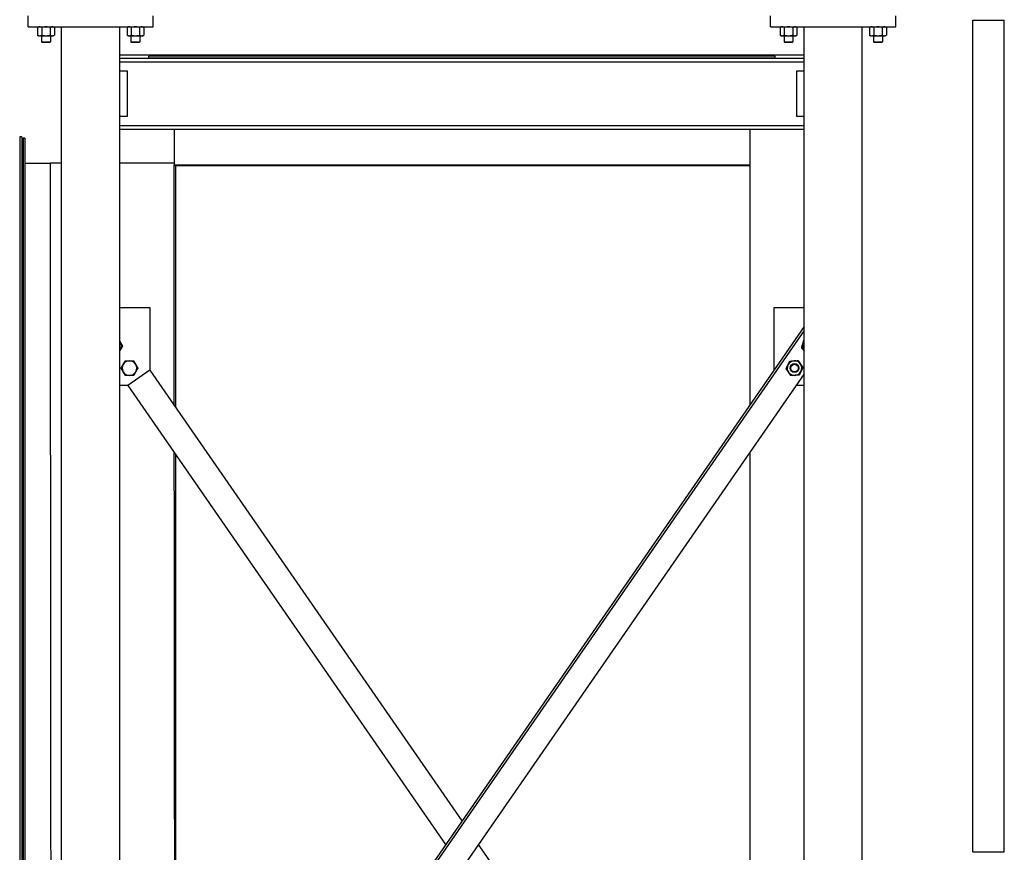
# Model space of a CAD drawing. Header units: inches. Extents: x 36 to 1719, y -84 to 1122.
# Tile 450 of 558: x 1473 to 1583, y 312 to 405. Entities that reach past the tile are written whole.
import ezdxf

# ---------------------------------------------------------------- set-up
doc = ezdxf.new("R2010")
doc.units = ezdxf.units.IN
doc.header["$LTSCALE"] = 48
doc.header["$MEASUREMENT"] = 0
doc.layers.add('Visible (ANSI)', color=7, linetype='Continuous', lineweight=30)

msp = doc.modelspace()

# ---------------------------------------------------------------- linework, layer by layer
at = {"layer": 'Visible (ANSI)'}
for p, q in [((1474.09812, 404.61139), (1474.09812, 405.86139)), ((1488.09812, 404.61139), (1488.09812, 405.86139)), ((1557.09812, 404.61139), (1557.09812, 405.86139)), ((1571.09812, 404.61139), (1571.09812, 405.86139)), ((1579.71812, 312.35539), (1579.71812, 405.36139)), ((1579.71812, 405.36139), (1583.21812, 405.36139)), ((1583.21812, 312.35539), (1583.21812, 405.36139)), ((1474.09812, 404.61139), (1488.09812, 404.61139)), ((1475.28562, 404.61139), (1475.15993, 404.55278)), ((1475.15993, 404.55278), (1475.15993, 403.686)), ((1475.62902, 404.55278), (1475.62902, 403.686)), ((1476.56722, 404.55278), (1476.56722, 403.686)), ((1476.91062, 404.61139), (1477.03631, 404.55278)), ((1477.03631, 404.55278), (1477.03631, 403.686)), ((1477.84812, 243.67389), (1477.84812, 404.61139)), ((1484.34812, 243.67389), (1484.34812, 404.61139)), ((1485.28562, 404.61139), (1485.15993, 404.55278)), ((1485.15993, 404.55278), (1485.15993, 403.686)), ((1485.62902, 404.55278), (1485.62902, 403.686)), ((1486.56722, 404.55278), (1486.56722, 403.686)), ((1486.91062, 404.61139), (1487.03631, 404.55278)), ((1487.03631, 404.55278), (1487.03631, 403.686)), ((1557.09812, 404.61139), (1571.09812, 404.61139)), ((1558.28562, 404.61139), (1558.15993, 404.55278)), ((1558.15993, 404.55278), (1558.15993, 403.686)), ((1558.62902, 404.55278), (1558.62902, 403.686)), ((1559.56722, 404.55278), (1559.56722, 403.686)), ((1559.91062, 404.61139), (1560.03631, 404.55278)), ((1560.03631, 404.55278), (1560.03631, 403.686)), ((1560.84812, 243.67389), (1560.84812, 404.61139)), ((1567.34812, 243.67389), (1567.34812, 404.61139)), ((1568.28562, 404.61139), (1568.15993, 404.55278)), ((1568.15993, 404.55278), (1568.15993, 403.686)), ((1568.62902, 404.55278), (1568.62902, 403.686)), ((1569.56722, 404.55278), (1569.56722, 403.686)), ((1569.91062, 404.61139), (1570.03631, 404.55278)), ((1570.03631, 404.55278), (1570.03631, 403.686)), ((1475.28562, 403.62739), (1475.15993, 403.686)), ((1475.28562, 403.62739), (1475.39447, 403.62739)), ((1475.39447, 403.62739), (1476.09812, 403.62739)), ((1475.59812, 403.62739), (1475.59812, 402.93808)), ((1475.6748, 402.86139), (1475.59812, 402.93808)), ((1475.59812, 402.93808), (1476.59812, 402.93808)), ((1476.52143, 402.86139), (1475.6748, 402.86139)), ((1476.09812, 403.62739), (1476.80177, 403.62739)), ((1476.52143, 402.86139), (1476.59812, 402.93808)), ((1476.59812, 403.62739), (1476.59812, 402.93808)), ((1476.80177, 403.62739), (1476.91062, 403.62739)), ((1476.91062, 403.62739), (1477.03631, 403.686)), ((1485.28562, 403.62739), (1485.15993, 403.686)), ((1485.28562, 403.62739), (1485.39447, 403.62739)), ((1485.39447, 403.62739), (1486.09812, 403.62739)), ((1485.59812, 403.62739), (1485.59812, 402.93808)), ((1485.6748, 402.86139), (1485.59812, 402.93808)), ((1485.59812, 402.93808), (1486.59812, 402.93808)), ((1486.52143, 402.86139), (1485.6748, 402.86139)), ((1486.09812, 403.62739), (1486.80177, 403.62739)), ((1486.52143, 402.86139), (1486.59812, 402.93808)), ((1486.59812, 403.62739), (1486.59812, 402.93808)), ((1486.80177, 403.62739), (1486.91062, 403.62739)), ((1486.91062, 403.62739), (1487.03631, 403.686)), ((1558.28562, 403.62739), (1558.15993, 403.686)), ((1558.28562, 403.62739), (1558.39447, 403.62739)), ((1558.39447, 403.62739), (1559.09812, 403.62739)), ((1558.59812, 403.62739), (1558.59812, 402.93808)), ((1558.6748, 402.86139), (1558.59812, 402.93808)), ((1558.59812, 402.93808), (1559.59812, 402.93808)), ((1559.52143, 402.86139), (1558.6748, 402.86139)), ((1559.09812, 403.62739), (1559.80177, 403.62739)), ((1559.52143, 402.86139), (1559.59812, 402.93808)), ((1559.59812, 403.62739), (1559.59812, 402.93808)), ((1559.80177, 403.62739), (1559.91062, 403.62739)), ((1559.91062, 403.62739), (1560.03631, 403.686)), ((1568.28562, 403.62739), (1568.15993, 403.686)), ((1568.28562, 403.62739), (1568.39447, 403.62739)), ((1568.39447, 403.62739), (1569.09812, 403.62739)), ((1568.59812, 403.62739), (1568.59812, 402.93808)), ((1568.6748, 402.86139), (1568.59812, 402.93808)), ((1568.59812, 402.93808), (1569.59812, 402.93808)), ((1569.52143, 402.86139), (1568.6748, 402.86139)), ((1569.09812, 403.62739), (1569.80177, 403.62739)), ((1569.52143, 402.86139), (1569.59812, 402.93808)), ((1569.59812, 403.62739), (1569.59812, 402.93808)), ((1569.80177, 403.62739), (1569.91062, 403.62739)), ((1569.91062, 403.62739), (1570.03631, 403.686)), ((1484.34812, 401.48639), (1560.84812, 401.48639)), ((1484.34812, 401.11139), (1560.84812, 401.11139)), ((1484.34812, 400.71139), (1560.84812, 400.71139)), ((1557.59912, 401.36139), (1487.59912, 401.36139)), ((1487.59912, 401.17389), (1487.59912, 401.36139)), ((1487.59912, 401.17389), (1557.59912, 401.17389)), ((1490.41162, 401.17389), (1490.41162, 401.11139)), ((1554.78662, 401.17389), (1554.78662, 401.11139)), ((1557.59912, 401.17389), (1557.59912, 401.36139)), ((1485.22062, 399.64639), (1484.34812, 399.64639)), ((1485.22062, 394.64639), (1485.22062, 399.64639)), ((1559.97562, 399.64639), (1559.97562, 394.64639)), ((1560.84812, 399.64639), (1559.97562, 399.64639)), ((1484.34812, 394.64639), (1485.22062, 394.64639)), ((1559.97562, 394.64639), (1560.84812, 394.64639)), ((1484.34812, 393.58139), (1560.84812, 393.58139)), ((1484.34812, 393.18139), (1560.84812, 393.18139)), ((1490.41162, 393.18139), (1490.41162, 389.17389)), ((1554.78662, 393.18139), (1554.78662, 389.17389)), ((1473.16162, 392.33014), (1473.16162, 265.26774)), ((1473.35162, 392.33014), (1473.16162, 392.33014)), ((1473.35162, 392.33014), (1473.41162, 392.33014)), ((1473.41162, 392.33014), (1473.41162, 265.26774)), ((1473.72412, 392.17389), (1473.53662, 392.17389)), ((1473.53662, 392.17389), (1473.53662, 265.42389)), ((1473.72412, 392.17389), (1473.72412, 265.42389)), ((1473.72412, 389.36139), (1476.60701, 389.36139)), ((1477.84812, 389.36139), (1476.60701, 389.36139)), ((1490.41162, 389.36139), (1484.34812, 389.36139)), ((1490.41162, 389.17389), (1554.78662, 389.17389)), ((1490.59912, 389.17389), (1490.59912, 389.131)), ((1490.59912, 389.131), (1554.78662, 389.131)), ((1490.59912, 362.05562), (1490.59912, 389.131)), ((1554.78662, 389.17389), (1554.78662, 389.131)), ((1554.78662, 389.131), (1554.78662, 362.32949)), ((1484.34812, 373.21568), (1487.72062, 373.21568)), ((1487.72062, 373.21568), (1487.72062, 366.21568)), ((1557.47562, 373.21568), (1560.84812, 373.21568)), ((1557.47562, 366.21568), (1557.47562, 373.21568)), ((1560.84812, 371.08968), (1484.34812, 260.53047)), ((1560.84812, 370.65032), (1484.34812, 260.09111)), ((1560.84812, 365.81731), (1484.34812, 255.2581)), ((1487.72062, 366.21568), (1485.25362, 364.50867)), ((1487.72062, 366.21568), (1522.59812, 315.81008)), ((1485.25362, 364.50867), (1484.34812, 364.50867)), ((1485.25362, 364.50867), (1520.77405, 313.17389)), ((1560.84812, 364.50867), (1559.94262, 364.50867)), ((1490.59912, 269.56453), (1490.59912, 356.78325)), ((1554.78662, 357.05712), (1554.78662, 297.381)), ((1524.42219, 313.17389), (1559.94262, 261.83911)), ((1579.71812, 312.35539), (1583.21812, 312.35539))]:
    msp.add_line(p, q, dxfattribs=at)
for radius in [0.50016, 0.5, 0.42332]:
    msp.add_circle((1559.76821, 366.45343), radius, dxfattribs=at)
for centre, start, end in [((1483.72102, 368.92043), 30, 39.4824345), ((1483.72102, 368.92043), 330, 30), ((1561.47522, 368.92043), 162.5768275, 219.4824345), ((1561.47522, 368.92043), 140.5175655, 162.5768275), ((1483.72102, 368.92043), 320.5175655, 330), ((1485.42803, 366.45343), 150, 210), ((1485.42803, 366.45343), 90, 150), ((1485.42803, 366.45343), 30, 90), ((1485.42803, 366.45343), 330, 30), ((1559.76821, 366.45343), 153.6646416, 213.6646416), ((1559.76821, 366.45343), 93.6646416, 153.6646416), ((1559.76821, 366.45343), 33.6646416, 93.6646416), ((1559.76821, 366.45343), 333.6646416, 33.6646416), ((1485.42803, 366.45343), 210, 270), ((1485.42803, 366.45343), 270, 330), ((1559.76821, 366.45343), 213.6646416, 273.6646416), ((1559.76821, 366.45343), 273.6646416, 333.6646416)]:
    msp.add_arc(centre, 0.8125, start, end, dxfattribs=at)
for points, weights in [([(1475.39447, 404.61139), (1475.28562, 404.61139), (1475.15993, 404.55278)], [1, 1.0379548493, 1]), ([(1475.62902, 404.55278), (1475.50333, 404.61139), (1475.39447, 404.61139)], [1, 1.0379548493, 1]), ([(1476.09812, 404.61139), (1475.88041, 404.61139), (1475.62902, 404.55278)], [1, 1.0379548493, 1]), ([(1476.56722, 404.55278), (1476.31583, 404.61139), (1476.09812, 404.61139)], [1, 1.0379548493, 1]), ([(1476.80177, 404.61139), (1476.69291, 404.61139), (1476.56722, 404.55278)], [1, 1.0379548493, 1]), ([(1477.03631, 404.55278), (1476.91062, 404.61139), (1476.80177, 404.61139)], [1, 1.0379548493, 1]), ([(1485.39447, 404.61139), (1485.28562, 404.61139), (1485.15993, 404.55278)], [1, 1.0379548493, 1]), ([(1485.62902, 404.55278), (1485.50333, 404.61139), (1485.39447, 404.61139)], [1, 1.0379548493, 1]), ([(1486.09812, 404.61139), (1485.88041, 404.61139), (1485.62902, 404.55278)], [1, 1.0379548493, 1]), ([(1486.56722, 404.55278), (1486.31583, 404.61139), (1486.09812, 404.61139)], [1, 1.0379548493, 1]), ([(1486.80177, 404.61139), (1486.69291, 404.61139), (1486.56722, 404.55278)], [1, 1.0379548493, 1]), ([(1487.03631, 404.55278), (1486.91062, 404.61139), (1486.80177, 404.61139)], [1, 1.0379548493, 1]), ([(1558.39447, 404.61139), (1558.28562, 404.61139), (1558.15993, 404.55278)], [1, 1.0379548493, 1]), ([(1558.62902, 404.55278), (1558.50333, 404.61139), (1558.39447, 404.61139)], [1, 1.0379548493, 1]), ([(1559.09812, 404.61139), (1558.88041, 404.61139), (1558.62902, 404.55278)], [1, 1.0379548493, 1]), ([(1559.56722, 404.55278), (1559.31583, 404.61139), (1559.09812, 404.61139)], [1, 1.0379548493, 1]), ([(1559.80177, 404.61139), (1559.69291, 404.61139), (1559.56722, 404.55278)], [1, 1.0379548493, 1]), ([(1560.03631, 404.55278), (1559.91062, 404.61139), (1559.80177, 404.61139)], [1, 1.0379548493, 1]), ([(1568.39447, 404.61139), (1568.28562, 404.61139), (1568.15993, 404.55278)], [1, 1.0379548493, 1]), ([(1568.62902, 404.55278), (1568.50333, 404.61139), (1568.39447, 404.61139)], [1, 1.0379548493, 1]), ([(1569.09812, 404.61139), (1568.88041, 404.61139), (1568.62902, 404.55278)], [1, 1.0379548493, 1]), ([(1569.56722, 404.55278), (1569.31583, 404.61139), (1569.09812, 404.61139)], [1, 1.0379548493, 1]), ([(1569.80177, 404.61139), (1569.69291, 404.61139), (1569.56722, 404.55278)], [1, 1.0379548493, 1]), ([(1570.03631, 404.55278), (1569.91062, 404.61139), (1569.80177, 404.61139)], [1, 1.0379548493, 1]), ([(1475.15993, 403.686), (1475.28562, 403.62739), (1475.39447, 403.62739)], [1, 1.0379548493, 1]), ([(1475.39447, 403.62739), (1475.50333, 403.62739), (1475.62902, 403.686)], [1, 1.0379548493, 1]), ([(1475.62902, 403.686), (1475.88041, 403.62739), (1476.09812, 403.62739)], [1, 1.0379548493, 1]), ([(1476.09812, 403.62739), (1476.31583, 403.62739), (1476.56722, 403.686)], [1, 1.0379548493, 1]), ([(1476.56722, 403.686), (1476.69291, 403.62739), (1476.80177, 403.62739)], [1, 1.0379548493, 1]), ([(1476.80177, 403.62739), (1476.91062, 403.62739), (1477.03631, 403.686)], [1, 1.0379548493, 1]), ([(1485.15993, 403.686), (1485.28562, 403.62739), (1485.39447, 403.62739)], [1, 1.0379548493, 1]), ([(1485.39447, 403.62739), (1485.50333, 403.62739), (1485.62902, 403.686)], [1, 1.0379548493, 1]), ([(1485.62902, 403.686), (1485.88041, 403.62739), (1486.09812, 403.62739)], [1, 1.0379548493, 1]), ([(1486.09812, 403.62739), (1486.31583, 403.62739), (1486.56722, 403.686)], [1, 1.0379548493, 1]), ([(1486.56722, 403.686), (1486.69291, 403.62739), (1486.80177, 403.62739)], [1, 1.0379548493, 1]), ([(1486.80177, 403.62739), (1486.91062, 403.62739), (1487.03631, 403.686)], [1, 1.0379548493, 1]), ([(1558.15993, 403.686), (1558.28562, 403.62739), (1558.39447, 403.62739)], [1, 1.0379548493, 1]), ([(1558.39447, 403.62739), (1558.50333, 403.62739), (1558.62902, 403.686)], [1, 1.0379548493, 1]), ([(1558.62902, 403.686), (1558.88041, 403.62739), (1559.09812, 403.62739)], [1, 1.0379548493, 1]), ([(1559.09812, 403.62739), (1559.31583, 403.62739), (1559.56722, 403.686)], [1, 1.0379548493, 1]), ([(1559.56722, 403.686), (1559.69291, 403.62739), (1559.80177, 403.62739)], [1, 1.0379548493, 1]), ([(1559.80177, 403.62739), (1559.91062, 403.62739), (1560.03631, 403.686)], [1, 1.0379548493, 1]), ([(1568.15993, 403.686), (1568.28562, 403.62739), (1568.39447, 403.62739)], [1, 1.0379548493, 1]), ([(1568.39447, 403.62739), (1568.50333, 403.62739), (1568.62902, 403.686)], [1, 1.0379548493, 1]), ([(1568.62902, 403.686), (1568.88041, 403.62739), (1569.09812, 403.62739)], [1, 1.0379548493, 1]), ([(1569.09812, 403.62739), (1569.31583, 403.62739), (1569.56722, 403.686)], [1, 1.0379548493, 1]), ([(1569.56722, 403.686), (1569.69291, 403.62739), (1569.80177, 403.62739)], [1, 1.0379548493, 1]), ([(1569.80177, 403.62739), (1569.91062, 403.62739), (1570.03631, 403.686)], [1, 1.0379548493, 1]), ([(1484.34812, 369.45926), (1484.38672, 369.39239), (1484.42466, 369.32668)], [1.01703669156, 1.01290864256, 1]), ([(1484.42466, 369.32668), (1484.53352, 369.13814), (1484.65921, 368.92043)], [1, 1.0379548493, 1]), ([(1484.65921, 368.92043), (1484.53352, 368.70272), (1484.42466, 368.51418)], [1, 1.0379548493, 1]), ([(1560.55954, 368.71614), (1560.63481, 368.956), (1560.7, 369.16372)], [1, 1.0379548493, 1]), ([(1560.84812, 368.40206), (1560.71409, 368.54793), (1560.55954, 368.71614)], [1.00649352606, 1.03436937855, 1]), ([(1560.7, 369.16372), (1560.76519, 369.37144), (1560.84046, 369.61129)], [1, 1.0379548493, 1]), ([(1560.84046, 369.61129), (1560.8443, 369.61215), (1560.84812, 369.613)], [1, 1.00057220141, 1.00112714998]), ([(1484.42466, 368.51418), (1484.38672, 368.44847), (1484.34812, 368.38161)], [1, 1.01290864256, 1.01703669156]), ([(1484.48983, 366.45343), (1484.61553, 366.67114), (1484.72438, 366.85968)], [1, 1.0379548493, 1]), ([(1484.72438, 366.85968), (1484.83324, 367.04822), (1484.95893, 367.26593)], [1, 1.0379548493, 1]), ([(1484.95893, 367.26593), (1485.21032, 367.26593), (1485.42803, 367.26593)], [1, 1.0379548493, 1]), ([(1485.42803, 367.26593), (1485.64574, 367.26593), (1485.89713, 367.26593)], [1, 1.0379548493, 1]), ([(1485.89713, 367.26593), (1486.02282, 367.04822), (1486.13167, 366.85968)], [1, 1.0379548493, 1]), ([(1486.13167, 366.85968), (1486.24053, 366.67114), (1486.36622, 366.45343)], [1, 1.0379548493, 1]), ([(1558.83194, 366.39346), (1558.94346, 366.61876), (1559.04004, 366.81387)], [1, 1.0379548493, 1]), ([(1559.04004, 366.81387), (1559.13662, 367.00899), (1559.24814, 367.23428)], [1, 1.0379548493, 1]), ([(1559.24814, 367.23428), (1559.49902, 367.25035), (1559.71628, 367.26427)], [1, 1.0379548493, 1]), ([(1559.71628, 367.26427), (1559.93354, 367.27818), (1560.18442, 367.29425)], [1, 1.0379548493, 1]), ([(1560.18442, 367.29425), (1560.32377, 367.08502), (1560.44445, 366.90382)], [1, 1.0379548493, 1]), ([(1560.44445, 366.90382), (1560.56514, 366.72262), (1560.70449, 366.51339)], [1, 1.0379548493, 1]), ([(1560.70449, 366.51339), (1560.59297, 366.2881), (1560.49638, 366.09298)], [1, 1.0379548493, 1]), ([(1484.72438, 366.04718), (1484.61553, 366.23572), (1484.48983, 366.45343)], [1, 1.0379548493, 1]), ([(1484.95893, 365.64093), (1484.83324, 365.85864), (1484.72438, 366.04718)], [1, 1.0379548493, 1]), ([(1485.42803, 365.64093), (1485.21032, 365.64093), (1484.95893, 365.64093)], [1, 1.0379548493, 1]), ([(1485.89713, 365.64093), (1485.64574, 365.64093), (1485.42803, 365.64093)], [1, 1.0379548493, 1]), ([(1486.13167, 366.04718), (1486.02282, 365.85864), (1485.89713, 365.64093)], [1, 1.0379548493, 1]), ([(1486.36622, 366.45343), (1486.24053, 366.23572), (1486.13167, 366.04718)], [1, 1.0379548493, 1]), ([(1559.09197, 366.00303), (1558.97129, 366.18423), (1558.83194, 366.39346)], [1, 1.0379548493, 1]), ([(1559.35201, 365.61261), (1559.21265, 365.82183), (1559.09197, 366.00303)], [1, 1.0379548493, 1]), ([(1559.82014, 365.64259), (1559.60288, 365.62867), (1559.35201, 365.61261)], [1, 1.0379548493, 1]), ([(1560.28828, 365.67257), (1560.03741, 365.6565), (1559.82014, 365.64259)], [1, 1.0379548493, 1]), ([(1560.49638, 366.09298), (1560.3998, 365.89787), (1560.28828, 365.67257)], [1, 1.0379548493, 1])]:
    msp.add_rational_spline(points, weights, degree=2, dxfattribs=at)
for points, knots in [([(1476.72412, 268.42389), (1476.72411, 268.43064), (1476.7241, 268.43739), (1476.68787, 291.25496), (1476.66535, 306.59182), (1476.62676, 349.17486), (1476.61519, 370.11282), (1476.60701, 389.36139)], [-0.051445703, -0.051445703, -0.051445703, -0.051445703, 0, 0, 173.818629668, 173.818629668, 324.482926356, 324.482926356, 324.482926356, 324.482926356]), ([(1490.44159, 362.28323), (1490.43714, 371.24059), (1490.43407, 380.1977), (1490.43157, 389.15464), (1490.43157, 389.16106), (1490.43157, 389.16747), (1490.43156, 389.17389)], [244.95732117, 244.95732117, 244.95732117, 244.95732117, 315.059363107, 315.059363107, 315.059363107, 315.109590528, 315.109590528, 315.109590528, 315.109590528]), ([(1490.59548, 269.55927), (1490.56209, 280.39931), (1490.53044, 291.24157), (1490.50806, 302.08429), (1490.47584, 317.69363), (1490.45987, 333.30327), (1490.44936, 348.9117), (1490.44754, 351.61011), (1490.44589, 354.3085), (1490.44438, 357.00686)], [3.074312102, 3.074312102, 3.074312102, 3.074312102, 87.924120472, 87.924120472, 87.924120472, 210.075107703, 210.075107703, 210.075107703, 231.192760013, 231.192760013, 231.192760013, 231.192760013])]:
    msp.add_open_spline(points, degree=3, knots=knots, dxfattribs=at)

doc.saveas('drawing.dxf')
